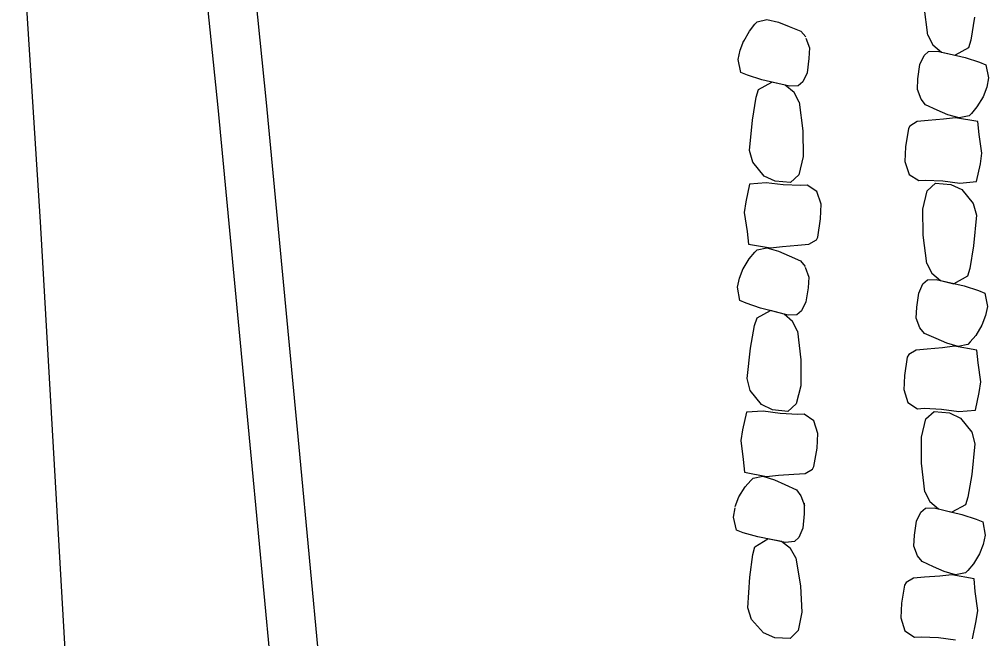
# Model space of a CAD drawing. Extents: x 589250 to 1188077, y 162953 to 363065.
# Drawn here: x 593553.58 to 593603.46, y 186439.9 to 186471.74 of the extents above; entities that cross this region are included whole.
import ezdxf

# ---------------------------------------------------------------- set-up
doc = ezdxf.new("R2010")
doc.units = 0
for name, color, linetype in [('E_DRN_RipRap', 7, 'Continuous'), ('E_RDWY', 7, 'Continuous'), ('E_RDWY_C_and_G', 7, 'Continuous')]:
    doc.layers.add(name, color=color, linetype=linetype)

msp = doc.modelspace()

# ---------------------------------------------------------------- linework, layer by layer
at = {"layer": 'E_DRN_RipRap'}
for p, q in [((593600.329, 186470.927), (593600.145, 186472.395)), ((593602.737, 186471.846), (593602.541, 186470.671)), ((593591.156, 186471.139), (593591.434, 186471.487)), ((593591.434, 186471.487), (593591.55, 186471.618)), ((593591.55, 186471.618), (593592.048, 186471.735)), ((593592.048, 186471.735), (593592.645, 186471.593)), ((593592.645, 186471.593), (593593.199, 186471.374)), ((593593.199, 186471.374), (593593.799, 186471.127)), ((593590.86, 186470.61), (593591.156, 186471.139)), ((593593.799, 186471.127), (593594.045, 186470.844)), ((593600.329, 186470.927), (593600.589, 186470.429)), ((593590.666, 186470.155), (593590.855, 186470.652)), ((593594.046, 186470.775), (593594.235, 186470.279)), ((593600.589, 186470.429), (593601.038, 186470.061)), ((593602.541, 186470.671), (593602.419, 186470.282)), ((593590.569, 186469.683), (593590.666, 186470.155)), ((593594.235, 186470.279), (593594.21, 186469.728)), ((593599.917, 186469.412), (593600.134, 186469.883)), ((593600.134, 186469.883), (593600.37, 186470.09)), ((593600.37, 186470.09), (593600.824, 186470.112)), ((593600.824, 186470.112), (593602.25, 186469.784)), ((593601.038, 186470.061), (593601.729, 186469.894)), ((593602.419, 186470.282), (593601.729, 186469.894)), ((593590.708, 186469.003), (593590.569, 186469.683)), ((593594.21, 186469.728), (593594.113, 186468.998)), ((593599.818, 186468.681), (593599.917, 186469.412)), ((593602.25, 186469.784), (593602.989, 186469.542)), ((593602.989, 186469.542), (593603.322, 186469.408)), ((593603.322, 186469.408), (593603.459, 186468.727)), ((593591.042, 186468.869), (593590.708, 186469.003)), ((593591.781, 186468.626), (593591.042, 186468.869)), ((593594.113, 186468.998), (593593.897, 186468.527)), ((593591.613, 186468.129), (593592.302, 186468.516)), ((593593.208, 186468.298), (593591.781, 186468.626)), ((593592.994, 186468.349), (593592.302, 186468.516)), ((593593.443, 186467.98), (593592.994, 186468.349)), ((593593.897, 186468.527), (593593.662, 186468.319)), ((593599.791, 186468.131), (593599.818, 186468.681)), ((593603.459, 186468.727), (593603.361, 186468.256)), ((593591.492, 186467.74), (593591.613, 186468.129)), ((593593.662, 186468.319), (593593.208, 186468.298)), ((593593.704, 186467.483), (593593.443, 186467.98)), ((593599.98, 186467.634), (593599.791, 186468.131)), ((593603.361, 186468.256), (593603.171, 186467.759)), ((593591.299, 186466.564), (593591.492, 186467.74)), ((593593.704, 186467.483), (593593.892, 186466.015)), ((593600.217, 186467.343), (593599.98, 186467.634)), ((593603.171, 186467.759), (593602.858, 186467.24)), ((593600.809, 186467.075), (593600.217, 186467.343)), ((593601.357, 186466.837), (593600.809, 186467.075)), ((593602.57, 186466.902), (593602.451, 186466.775)), ((593602.858, 186467.24), (593602.57, 186466.902)), ((593591.153, 186464.995), (593591.299, 186466.564)), ((593599.783, 186466.484), (593599.401, 186466.252)), ((593600.353, 186466.532), (593599.783, 186466.484)), ((593601.141, 186466.603), (593600.353, 186466.532)), ((593601.762, 186466.676), (593601.141, 186466.603)), ((593601.949, 186466.675), (593601.357, 186466.837)), ((593602.902, 186466.482), (593601.762, 186466.676)), ((593602.451, 186466.775), (593601.949, 186466.675)), ((593602.971, 186465.826), (593602.902, 186466.482)), ((593593.892, 186466.015), (593593.913, 186464.68)), ((593599.329, 186466.121), (593599.181, 186465.181)), ((593599.401, 186466.252), (593599.329, 186466.121)), ((593603.11, 186464.857), (593602.971, 186465.826)), ((593591.318, 186464.393), (593591.153, 186464.995)), ((593599.181, 186465.181), (593599.154, 186464.424)), ((593603.035, 186464.31), (593603.11, 186464.857)), ((593591.913, 186463.679), (593591.318, 186464.393)), ((593593.913, 186464.68), (593593.696, 186463.741)), ((593599.154, 186464.424), (593599.365, 186463.766)), ((593602.84, 186463.397), (593603.035, 186464.31)), ((593592.482, 186463.411), (593591.913, 186463.679)), ((593593.269, 186463.351), (593592.482, 186463.411)), ((593593.696, 186463.741), (593593.269, 186463.351)), ((593599.365, 186463.766), (593599.865, 186463.447)), ((593599.865, 186463.447), (593600.199, 186463.47)), ((593600.199, 186463.47), (593601.102, 186463.435)), ((593601.102, 186463.435), (593601.981, 186463.325)), ((593601.981, 186463.325), (593602.84, 186463.397)), ((593591.149, 186463.266), (593590.956, 186462.353)), ((593592.008, 186463.337), (593591.149, 186463.266)), ((593592.887, 186463.227), (593592.008, 186463.337)), ((593593.79, 186463.192), (593592.887, 186463.227)), ((593594.124, 186463.215), (593593.79, 186463.192)), ((593594.625, 186462.896), (593594.124, 186463.215)), ((593594.838, 186462.238), (593594.625, 186462.896)), ((593600.073, 186461.982), (593600.292, 186462.921)), ((593600.292, 186462.921), (593600.72, 186463.311)), ((593600.72, 186463.311), (593601.507, 186463.251)), ((593601.507, 186463.251), (593602.075, 186462.983)), ((593602.075, 186462.983), (593602.668, 186462.27)), ((593590.956, 186462.353), (593590.883, 186461.806)), ((593594.812, 186461.48), (593594.838, 186462.238)), ((593600.09, 186460.647), (593600.073, 186461.982)), ((593602.668, 186462.27), (593602.832, 186461.668)), ((593590.883, 186461.806), (593591.024, 186460.837)), ((593594.667, 186460.541), (593594.812, 186461.48)), ((593602.832, 186461.668), (593602.681, 186460.098)), ((593591.024, 186460.837), (593591.094, 186460.181)), ((593594.213, 186460.178), (593594.595, 186460.41)), ((593594.595, 186460.41), (593594.667, 186460.541)), ((593600.274, 186459.179), (593600.09, 186460.647)), ((593591.094, 186460.181), (593592.236, 186459.986)), ((593591.428, 186459.761), (593591.547, 186459.888)), ((593591.547, 186459.888), (593592.048, 186459.988)), ((593592.048, 186459.988), (593592.641, 186459.825)), ((593592.236, 186459.986), (593592.856, 186460.059)), ((593592.856, 186460.059), (593593.644, 186460.13)), ((593593.644, 186460.13), (593594.213, 186460.178)), ((593602.681, 186460.098), (593602.485, 186458.922)), ((593590.829, 186458.904), (593591.14, 186459.423)), ((593591.14, 186459.423), (593591.428, 186459.761)), ((593592.641, 186459.825), (593593.189, 186459.587)), ((593593.189, 186459.587), (593593.782, 186459.319)), ((593590.632, 186458.434), (593590.83, 186458.927)), ((593593.782, 186459.319), (593594.02, 186459.028)), ((593594.022, 186458.99), (593594.204, 186458.49)), ((593600.274, 186459.179), (593600.534, 186458.681)), ((593602.485, 186458.922), (593602.364, 186458.533)), ((593590.528, 186457.965), (593590.632, 186458.434)), ((593594.204, 186458.49), (593594.169, 186457.94)), ((593600.534, 186458.681), (593600.983, 186458.313)), ((593602.364, 186458.533), (593601.674, 186458.146)), ((593590.655, 186457.282), (593590.528, 186457.965)), ((593594.169, 186457.94), (593594.06, 186457.212)), ((593599.861, 186457.664), (593600.078, 186458.134)), ((593600.078, 186458.134), (593600.314, 186458.342)), ((593600.314, 186458.342), (593600.768, 186458.364)), ((593600.768, 186458.364), (593602.195, 186458.036)), ((593600.983, 186458.313), (593601.674, 186458.146)), ((593602.195, 186458.036), (593602.933, 186457.793)), ((593599.762, 186456.933), (593599.861, 186457.664)), ((593602.933, 186457.793), (593603.266, 186457.659)), ((593603.266, 186457.659), (593603.403, 186456.979)), ((593590.986, 186457.142), (593590.655, 186457.282)), ((593591.721, 186456.885), (593590.986, 186457.142)), ((593593.143, 186456.529), (593591.721, 186456.885)), ((593594.06, 186457.212), (593593.837, 186456.745)), ((593599.736, 186456.382), (593599.762, 186456.933)), ((593603.403, 186456.979), (593603.306, 186456.507)), ((593591.418, 186456.004), (593591.545, 186456.391)), ((593591.545, 186456.391), (593592.241, 186456.765)), ((593592.93, 186456.584), (593592.241, 186456.765)), ((593593.373, 186456.208), (593592.93, 186456.584)), ((593593.597, 186456.542), (593593.143, 186456.529)), ((593593.837, 186456.745), (593593.597, 186456.542)), ((593599.924, 186455.886), (593599.736, 186456.382)), ((593603.306, 186456.507), (593603.115, 186456.011)), ((593591.205, 186454.832), (593591.418, 186456.004)), ((593593.626, 186455.705), (593593.373, 186456.208)), ((593600.162, 186455.594), (593599.924, 186455.886)), ((593603.115, 186456.011), (593602.803, 186455.492)), ((593593.626, 186455.705), (593593.789, 186454.234)), ((593600.754, 186455.327), (593600.162, 186455.594)), ((593602.803, 186455.492), (593602.515, 186455.154)), ((593601.301, 186455.089), (593600.754, 186455.327)), ((593601.706, 186454.928), (593601.085, 186454.855)), ((593601.894, 186454.926), (593601.301, 186455.089)), ((593602.847, 186454.734), (593601.706, 186454.928)), ((593602.395, 186455.027), (593601.894, 186454.926)), ((593602.515, 186455.154), (593602.395, 186455.027)), ((593591.032, 186453.266), (593591.205, 186454.832)), ((593599.345, 186454.503), (593599.273, 186454.373)), ((593599.728, 186454.736), (593599.345, 186454.503)), ((593600.298, 186454.783), (593599.728, 186454.736)), ((593601.085, 186454.855), (593600.298, 186454.783)), ((593602.916, 186454.077), (593602.847, 186454.734)), ((593593.789, 186454.234), (593593.787, 186452.899)), ((593599.273, 186454.373), (593599.125, 186453.433)), ((593603.054, 186453.108), (593602.916, 186454.077)), ((593599.125, 186453.433), (593599.098, 186452.675)), ((593591.187, 186452.661), (593591.032, 186453.266)), ((593593.787, 186452.899), (593593.555, 186451.964)), ((593602.98, 186452.561), (593603.054, 186453.108)), ((593591.77, 186451.936), (593591.187, 186452.661)), ((593599.101, 186452.706), (593599.307, 186452.046)), ((593602.778, 186451.638), (593602.981, 186452.549)), ((593592.335, 186451.657), (593591.77, 186451.936)), ((593593.555, 186451.964), (593593.121, 186451.582)), ((593599.307, 186452.046), (593599.803, 186451.721)), ((593590.999, 186451.538), (593590.791, 186450.629)), ((593591.859, 186451.592), (593590.999, 186451.538)), ((593592.737, 186451.465), (593591.859, 186451.592)), ((593593.121, 186451.582), (593592.335, 186451.657)), ((593593.64, 186451.414), (593592.737, 186451.465)), ((593593.974, 186451.43), (593593.64, 186451.414)), ((593594.469, 186451.102), (593593.974, 186451.43)), ((593599.803, 186451.721), (593600.138, 186451.74)), ((593600.138, 186451.74), (593601.041, 186451.696)), ((593600.226, 186451.191), (593600.657, 186451.576)), ((593600.657, 186451.576), (593601.444, 186451.508)), ((593601.041, 186451.696), (593601.919, 186451.577)), ((593601.444, 186451.508), (593602.01, 186451.234)), ((593601.919, 186451.577), (593602.778, 186451.638)), ((593594.671, 186450.44), (593594.469, 186451.102)), ((593599.999, 186450.254), (593600.226, 186451.191)), ((593602.01, 186451.234), (593602.597, 186450.513)), ((593590.791, 186450.629), (593590.709, 186450.083)), ((593594.633, 186449.683), (593594.671, 186450.44)), ((593602.597, 186450.513), (593602.755, 186449.91)), ((593590.709, 186450.083), (593590.833, 186449.112)), ((593600.005, 186448.919), (593599.999, 186450.254)), ((593602.755, 186449.91), (593602.591, 186448.342)), ((593594.472, 186448.746), (593594.633, 186449.683)), ((593590.833, 186449.112), (593590.893, 186448.454)), ((593600.176, 186447.449), (593600.005, 186448.919)), ((593590.893, 186448.454), (593592.031, 186448.238)), ((593594.012, 186448.392), (593594.397, 186448.617)), ((593594.397, 186448.617), (593594.472, 186448.746)), ((593590.926, 186447.695), (593591.219, 186448.028)), ((593591.219, 186448.028), (593591.34, 186448.153)), ((593591.34, 186448.153), (593591.843, 186448.243)), ((593591.843, 186448.243), (593592.433, 186448.069)), ((593592.031, 186448.238), (593592.653, 186448.299)), ((593592.433, 186448.069), (593592.977, 186447.821)), ((593592.653, 186448.299), (593593.441, 186448.355)), ((593593.441, 186448.355), (593594.012, 186448.392)), ((593602.591, 186448.342), (593602.385, 186447.168)), ((593590.606, 186447.183), (593590.926, 186447.695)), ((593592.977, 186447.821), (593593.566, 186447.542)), ((593593.566, 186447.542), (593593.799, 186447.246)), ((593600.176, 186447.449), (593600.432, 186446.949)), ((593590.409, 186446.69), (593590.606, 186447.183)), ((593593.799, 186447.246), (593593.98, 186446.746)), ((593600.432, 186446.949), (593600.877, 186446.576)), ((593602.385, 186447.168), (593602.261, 186446.781)), ((593590.327, 186446.141), (593590.407, 186446.616)), ((593593.97, 186446.86), (593593.964, 186446.309)), ((593599.751, 186445.939), (593599.971, 186446.407)), ((593599.971, 186446.407), (593600.21, 186446.612)), ((593600.21, 186446.612), (593600.663, 186446.629)), ((593600.663, 186446.629), (593602.087, 186446.285)), ((593600.877, 186446.576), (593601.567, 186446.401)), ((593602.261, 186446.781), (593601.567, 186446.401)), ((593590.489, 186445.466), (593590.327, 186446.141)), ((593593.964, 186446.309), (593593.892, 186445.576)), ((593599.645, 186445.209), (593599.751, 186445.939)), ((593602.087, 186446.285), (593602.824, 186446.035)), ((593602.824, 186446.035), (593603.155, 186445.897)), ((593590.827, 186445.343), (593590.489, 186445.466)), ((593593.892, 186445.576), (593593.693, 186445.098)), ((593603.155, 186445.897), (593603.287, 186445.215)), ((593591.574, 186445.125), (593590.827, 186445.343)), ((593591.423, 186444.623), (593592.099, 186445.033)), ((593593.012, 186444.846), (593591.574, 186445.125)), ((593592.795, 186444.889), (593592.099, 186445.033)), ((593593.693, 186445.098), (593593.464, 186444.883)), ((593599.614, 186444.659), (593599.645, 186445.209)), ((593603.287, 186445.215), (593603.185, 186444.745)), ((593591.316, 186444.23), (593591.423, 186444.623)), ((593593.257, 186444.537), (593592.795, 186444.889)), ((593593.464, 186444.883), (593593.012, 186444.846)), ((593593.536, 186444.048), (593593.257, 186444.537)), ((593599.798, 186444.16), (593599.614, 186444.659)), ((593603.185, 186444.745), (593602.99, 186444.25)), ((593591.164, 186443.049), (593591.316, 186444.23)), ((593593.536, 186444.048), (593593.774, 186442.587)), ((593600.033, 186443.866), (593599.798, 186444.16)), ((593602.99, 186444.25), (593602.674, 186443.735)), ((593600.623, 186443.593), (593600.033, 186443.866)), ((593601.169, 186443.349), (593600.623, 186443.593)), ((593602.674, 186443.735), (593602.383, 186443.4)), ((593591.072, 186441.475), (593591.164, 186443.049)), ((593599.592, 186443.013), (593599.208, 186442.784)), ((593600.162, 186443.054), (593599.592, 186443.013)), ((593600.951, 186443.116), (593600.162, 186443.054)), ((593601.572, 186443.183), (593600.951, 186443.116)), ((593601.76, 186443.179), (593601.169, 186443.349)), ((593602.711, 186442.977), (593601.572, 186443.183)), ((593602.262, 186443.274), (593601.76, 186443.179)), ((593602.383, 186443.4), (593602.262, 186443.274)), ((593602.774, 186442.319), (593602.711, 186442.977)), ((593593.774, 186442.587), (593593.841, 186441.254)), ((593599.134, 186442.654), (593598.978, 186441.716)), ((593599.208, 186442.784), (593599.134, 186442.654)), ((593602.905, 186441.349), (593602.774, 186442.319)), ((593591.258, 186440.879), (593591.072, 186441.475)), ((593598.978, 186441.716), (593598.945, 186440.959)), ((593593.841, 186441.254), (593593.656, 186440.308)), ((593598.945, 186440.959), (593599.151, 186440.299)), ((593602.826, 186440.803), (593602.905, 186441.349)), ((593591.877, 186440.186), (593591.258, 186440.879)), ((593602.622, 186439.892), (593602.826, 186440.803)), ((593592.455, 186439.937), (593591.877, 186440.186)), ((593593.243, 186439.904), (593592.455, 186439.937)), ((593593.656, 186440.308), (593593.243, 186439.904)), ((593599.151, 186440.299), (593599.647, 186439.974)), ((593599.647, 186439.974), (593599.982, 186439.994)), ((593599.982, 186439.994), (593600.885, 186439.95)), ((593600.885, 186439.95), (593601.763, 186439.83))]:
    msp.add_line(p, q, dxfattribs=at)
at = {"layer": 'E_RDWY'}
for p, q in [((593554.657, 186461.333), (593553.577, 186478.292)), ((593555.896, 186439.915), (593554.657, 186461.333)), ((593556.999, 186420.474), (593555.896, 186439.915))]:
    msp.add_line(p, q, dxfattribs=at)
at = {"layer": 'E_RDWY_C_and_G'}
for p, q in [((593563.814, 186467.214), (593561.756, 186487.033)), ((593566.302, 186467.461), (593564.244, 186487.276)), ((593568.016, 186449.374), (593566.302, 186467.461)), ((593565.527, 186449.14), (593563.814, 186467.214)), ((593567.505, 186428.017), (593565.527, 186449.14)), ((593569.995, 186428.244), (593568.016, 186449.374))]:
    msp.add_line(p, q, dxfattribs=at)

doc.saveas('drawing.dxf')
